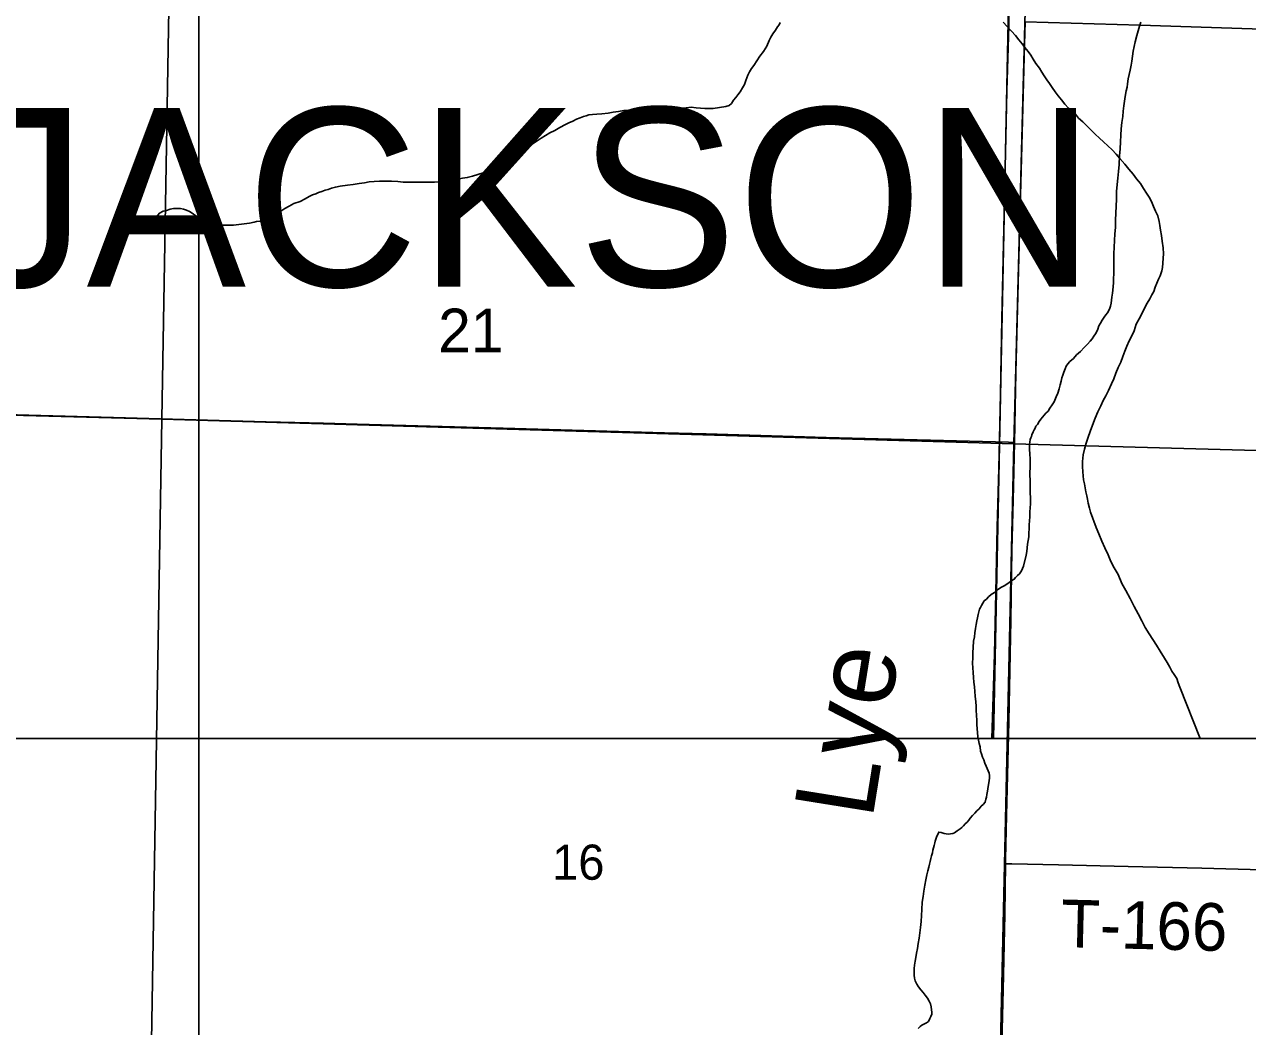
# Model space of a CAD drawing. Extents: x 0 to 68, y 0 to 52.9.
# Drawn here: x 45.735 to 47.275, y 32.405 to 33.667 of the extents above; entities that cross this region are included whole.
import ezdxf

# ---------------------------------------------------------------- set-up
doc = ezdxf.new("R2010")
doc.units = 0
for name, color, linetype in [('Default', 7, 'Continuous'), ('GM_X_County_Road', 7, 'Continuous'), ('GM_X_Minor_River', 7, 'Continuous'), ('GM_X_Minor_River_Text', 7, 'Continuous'), ('GM_X_Township_Road', 7, 'Continuous'), ('GM_X_Township_Road_Text', 7, 'Continuous'), ('GM_X_Township_Text', 7, 'Continuous')]:
    doc.layers.add(name, color=color, linetype=linetype)

msp = doc.modelspace()

# ---------------------------------------------------------------- linework, layer by layer
at = {"layer": 'Default'}
for p, q in [((45.9541, 31.1431), (45.9541, 38.5351)), ((41.1051, 32.7683), (50.3451, 32.7683))]:
    msp.add_line(p, q, dxfattribs=at)
for points in [[(44.8493, 34.2618), (45.9257, 34.2283), (45.9077, 33.1703), (44.8302, 33.199)], [(45.9257, 34.2283), (47.0084, 34.1977), (46.9804, 33.1394), (45.9077, 33.1703)], [(47.0084, 34.1977), (48.0815, 34.1703), (48.0507, 33.11), (46.9804, 33.1394)], [(44.8302, 33.199), (45.9077, 33.1703), (45.8901, 32.1083), (44.8166, 32.1321)], [(45.9077, 33.1703), (46.9804, 33.1394), (46.9572, 32.0794), (45.8901, 32.1083)], [(46.9804, 33.1394), (48.0507, 33.11), (48.0259, 32.0553), (46.9572, 32.0794)]]:
    msp.add_lwpolyline(points, close=True, dxfattribs=at)
for points in [[(45.6264, 32.7683), (45.6451, 33.9748), (46.979, 33.9387), (46.955, 32.7683)], [(46.955, 32.7683), (46.979, 33.9387), (48.3149, 33.9086), (48.2876, 32.7683)]]:
    msp.add_lwpolyline(points, dxfattribs=at)
at = {"layer": 'GM_X_County_Road'}
for points in [[(46.9531, 32.7683), (46.9561, 32.8743), (46.958, 32.9522), (46.9596, 33.0342), (46.9616, 33.108), (46.9639, 33.2023), (46.9654, 33.2967), (46.9688, 33.4484), (46.9717, 33.5837), (46.9741, 33.6657), (46.9748, 33.7027), (46.9763, 33.7682), (46.9797, 33.8871), (46.98, 33.9414)], [(46.9813, 33.1411), (46.9832, 33.229), (46.9874, 33.3897), (46.9908, 33.5144), (46.9942, 33.6423), (46.9948, 33.6707)], [(46.9702, 32.6103), (46.9703, 32.6155), (46.9714, 32.6713), (46.9741, 32.7894), (46.9767, 32.9173), (46.9777, 32.9764), (46.978, 33.0059), (46.9798, 33.0682), (46.9813, 33.1411)], [(46.958, 32.0816), (46.9592, 32.1169), (46.9606, 32.176), (46.9631, 32.2809), (46.9641, 32.3268), (46.9664, 32.4187), (46.967, 32.4515), (46.9692, 32.5466), (46.9702, 32.6103)]]:
    msp.add_lwpolyline(points, dxfattribs=at)
at = {"layer": 'GM_X_Minor_River'}
for points in [[(46.6865, 33.6701), (46.685, 33.6671), (46.683, 33.6646), (46.6805, 33.6601), (46.6769, 33.6556), (46.6744, 33.6516), (46.6724, 33.6471), (46.6694, 33.64), (46.6654, 33.6335), (46.6608, 33.6275), (46.6568, 33.6215), (46.6533, 33.616), (46.6502, 33.612), (46.6477, 33.608), (46.6457, 33.6035), (46.6432, 33.597), (46.6412, 33.592), (46.6387, 33.5875), (46.6361, 33.5825), (46.6331, 33.579), (46.6306, 33.5755), (46.6276, 33.572), (46.6251, 33.568), (46.622, 33.5655), (46.618, 33.564), (46.602, 33.5615), (46.5969, 33.5615), (46.5914, 33.5615), (46.5859, 33.5621), (46.5804, 33.5626), (46.5744, 33.5631), (46.5679, 33.5626), (46.5603, 33.5621), (46.5523, 33.5617), (46.5418, 33.5617), (46.5352, 33.5617), (46.5287, 33.5617), (46.5222, 33.5618), (46.5157, 33.5613), (46.5097, 33.5608), (46.5036, 33.5603), (46.4966, 33.5593), (46.4896, 33.5589), (46.4826, 33.5579), (46.476, 33.5569), (46.4695, 33.5559), (46.4615, 33.5549), (46.4555, 33.5545), (46.4499, 33.554), (46.4454, 33.5535), (46.4419, 33.5525), (46.4384, 33.5515), (46.4344, 33.55), (46.4299, 33.548), (46.4253, 33.5455), (46.4203, 33.5435), (46.4158, 33.5415), (46.4088, 33.5375), (46.4027, 33.5341), (46.3962, 33.5311), (46.3907, 33.5276), (46.3851, 33.5241), (46.3791, 33.5201), (46.3731, 33.5161), (46.3681, 33.5116), (46.363, 33.5076), (46.3575, 33.5046), (46.3525, 33.5016), (46.348, 33.4976), (46.3424, 33.4956), (46.3384, 33.4931), (46.3349, 33.4906), (46.3304, 33.4881), (46.3248, 33.4856)], [(47.0695, 33.1326), (47.0715, 33.1401), (47.0741, 33.1477), (47.0766, 33.1547), (47.0796, 33.1627), (47.0832, 33.1717), (47.0862, 33.1797), (47.0902, 33.1872), (47.0932, 33.1937), (47.0963, 33.1998), (47.0998, 33.2063), (47.1038, 33.2148), (47.1064, 33.2213), (47.1089, 33.2283), (47.1119, 33.2353), (47.1154, 33.2423), (47.118, 33.2493), (47.1205, 33.2559), (47.123, 33.2624), (47.126, 33.2689), (47.1291, 33.2754), (47.1321, 33.2814), (47.1346, 33.2899), (47.1386, 33.2969), (47.1422, 33.3039), (47.1452, 33.31), (47.1487, 33.3165), (47.1517, 33.322), (47.1543, 33.327), (47.1568, 33.331), (47.1588, 33.3365), (47.1608, 33.3415), (47.1628, 33.3465), (47.1649, 33.351), (47.1669, 33.357), (47.1679, 33.3615), (47.1689, 33.3786), (47.1685, 33.3861), (47.1675, 33.3947), (47.1665, 33.4017), (47.1655, 33.4082), (47.1645, 33.4142), (47.1635, 33.4192), (47.162, 33.4263), (47.159, 33.4323), (47.1565, 33.4383), (47.1541, 33.4444), (47.1511, 33.4499), (47.1476, 33.4549), (47.1441, 33.4609), (47.1401, 33.467), (47.1351, 33.473), (47.1311, 33.479), (47.1256, 33.4851), (47.1206, 33.4916), (47.114, 33.4987), (47.1095, 33.5042), (47.1045, 33.5097), (47.099, 33.5148), (47.0935, 33.5198), (47.0885, 33.5243), (47.083, 33.5294), (47.078, 33.5344), (47.073, 33.5394), (47.0675, 33.545), (47.062, 33.5495), (47.057, 33.556), (47.0495, 33.5621), (47.045, 33.5671), (47.0405, 33.5726), (47.0365, 33.5777), (47.0325, 33.5827), (47.029, 33.5882), (47.0255, 33.5933), (47.022, 33.5978), (47.019, 33.6028), (47.016, 33.6073), (47.013, 33.6124), (47.0085, 33.6184), (47.005, 33.6239), (47.002, 33.6289), (46.9985, 33.6335), (46.9945, 33.6385), (46.991, 33.643), (46.987, 33.6481), (46.9825, 33.6536), (46.967, 33.6702)], [(47.0003, 33.137), (47.0003, 33.139), (47.0007, 33.1414), (47.0012, 33.1446), (47.002, 33.1466), (47.0028, 33.1486), (47.0032, 33.1506), (47.0048, 33.1542), (47.0064, 33.157), (47.0076, 33.159), (47.0084, 33.1614), (47.0104, 33.1638), (47.0124, 33.1674), (47.0145, 33.1702), (47.0209, 33.1778), (47.0237, 33.1806), (47.0261, 33.1842), (47.0289, 33.1883), (47.0314, 33.1923), (47.0338, 33.1983), (47.0362, 33.2031), (47.0378, 33.2087), (47.039, 33.2135), (47.0403, 33.2183), (47.0411, 33.2223), (47.0423, 33.2259), (47.0435, 33.2295), (47.0451, 33.2336), (47.0467, 33.2372), (47.0487, 33.24), (47.0511, 33.2428), (47.0556, 33.2468), (47.0596, 33.2512), (47.0644, 33.2556), (47.0693, 33.2604), (47.0733, 33.2648), (47.0769, 33.2684), (47.0793, 33.2716), (47.0813, 33.2748), (47.0833, 33.278), (47.085, 33.2808), (47.0862, 33.2836), (47.0878, 33.288), (47.0898, 33.2912), (47.0918, 33.2952), (47.0942, 33.2988), (47.0966, 33.3016), (47.0987, 33.3044), (47.1003, 33.3072), (47.1015, 33.31), (47.1023, 33.3128), (47.1031, 33.3164), (47.1035, 33.3204), (47.1039, 33.3241), (47.1047, 33.3289), (47.1051, 33.3329), (47.1056, 33.3373), (47.106, 33.3421), (47.106, 33.3473), (47.1064, 33.3533), (47.1064, 33.359), (47.1064, 33.365), (47.1064, 33.3714), (47.1064, 33.3786), (47.1077, 33.4039), (47.1085, 33.4119), (47.1086, 33.4208), (47.109, 33.43), (47.1094, 33.4388), (47.1098, 33.4476), (47.1098, 33.4569), (47.1107, 33.4657), (47.1115, 33.4737), (47.1123, 33.4822), (47.1131, 33.491), (47.1136, 33.5022), (47.1144, 33.511), (47.1148, 33.5195), (47.1152, 33.5279), (47.1156, 33.5359), (47.1165, 33.5439), (47.1177, 33.5516), (47.1185, 33.5584), (47.1193, 33.5648), (47.1201, 33.5708), (47.121, 33.5768), (47.1222, 33.5837), (47.1234, 33.5885), (47.1238, 33.5929), (47.1246, 33.5989), (47.1258, 33.6045), (47.1271, 33.6101), (47.1283, 33.6161), (47.1291, 33.6214), (47.1299, 33.6274), (47.1311, 33.6338), (47.1323, 33.6398), (47.1336, 33.6458), (47.1356, 33.6534), (47.1372, 33.6595), (47.1388, 33.6655)], [(47.1388, 33.6655), (47.1404, 33.6703)], [(46.3248, 33.4856), (46.3188, 33.4827), (46.2987, 33.4762), (46.2922, 33.4747), (46.2862, 33.4737), (46.2787, 33.4722), (46.2721, 33.4708), (46.2651, 33.4698), (46.2581, 33.4693), (46.2511, 33.4688), (46.2445, 33.4688), (46.238, 33.4689), (46.232, 33.4689), (46.227, 33.4689), (46.223, 33.4689), (46.219, 33.4689), (46.2159, 33.4689), (46.2114, 33.469), (46.2049, 33.4695), (46.1969, 33.47), (46.1889, 33.47), (46.1818, 33.4701), (46.1748, 33.4696), (46.1688, 33.4691), (46.1628, 33.4681), (46.1562, 33.4671), (46.1487, 33.4661), (46.1412, 33.4652), (46.1321, 33.4637), (46.1261, 33.4627), (46.1211, 33.4612), (46.1171, 33.4597), (46.1131, 33.4587), (46.1091, 33.4572), (46.105, 33.4558), (46.1015, 33.4543), (46.0975, 33.4528), (46.093, 33.4508), (46.088, 33.4478), (46.0819, 33.4443), (46.0739, 33.4418), (46.0679, 33.4388), (46.0623, 33.4358), (46.0573, 33.4323), (46.0518, 33.4298), (46.0468, 33.4268), (46.0417, 33.4244), (46.0362, 33.4219), (46.0312, 33.4199), (46.0267, 33.4194), (46.0237, 33.4184), (46.0181, 33.4174), (45.9976, 33.4145), (45.9911, 33.4145), (45.985, 33.4145), (45.98, 33.4145), (45.976, 33.4155), (45.971, 33.4166), (45.9665, 33.4181), (45.962, 33.4201), (45.957, 33.4236), (45.9504, 33.4266), (45.9459, 33.4297), (45.9424, 33.4317), (45.9384, 33.4337), (45.9349, 33.4347), (45.9309, 33.4357), (45.9264, 33.4358), (45.9224, 33.4358), (45.9179, 33.4348), (45.9133, 33.4333), (45.9093, 33.4323), (45.9048, 33.4298), (45.9023, 33.4273), (45.8998, 33.4238), (45.8972, 33.4208), (45.8952, 33.4178), (45.8937, 33.4148), (45.8917, 33.4113), (45.8897, 33.4088)], [(46.9467, 32.6977), (46.9475, 32.7017), (46.948, 32.7045), (46.9484, 32.7077), (46.9492, 32.7122), (46.95, 32.7182), (46.95, 32.7214), (46.9496, 32.7246), (46.9484, 32.7274), (46.9472, 32.7302), (46.9456, 32.7334), (46.944, 32.7371), (46.9428, 32.7411), (46.9412, 32.7447), (46.94, 32.7487), (46.9388, 32.7523), (46.938, 32.7575), (46.9369, 32.7616), (46.9361, 32.766), (46.9353, 32.7704), (46.9341, 32.7856), (46.9341, 32.7909), (46.9337, 32.7973), (46.9333, 32.8033), (46.9333, 32.8089), (46.9326, 32.8141), (46.9318, 32.8214), (46.9314, 32.8274), (46.931, 32.833), (46.9302, 32.839), (46.9298, 32.845), (46.9294, 32.8511), (46.929, 32.8571), (46.9287, 32.8631), (46.9291, 32.8699), (46.9291, 32.8764), (46.9295, 32.8828), (46.9299, 32.8908), (46.9311, 32.896), (46.9316, 32.9012), (46.9324, 32.9068), (46.9332, 32.9117), (46.934, 32.9161), (46.9348, 32.9201), (46.9356, 32.9241), (46.9364, 32.9277), (46.9372, 32.9309), (46.9385, 32.9333), (46.9397, 32.9357), (46.9417, 32.9385), (46.9433, 32.9413), (46.9461, 32.9437), (46.9489, 32.9465), (46.9521, 32.9493), (46.9562, 32.9521), (46.9602, 32.9553), (46.9642, 32.9581), (46.9686, 32.9605), (46.9718, 32.9625), (46.9746, 32.9645), (46.9779, 32.9673), (46.9811, 32.9689), (46.9827, 32.9709), (46.9851, 32.9733), (46.9879, 32.9757), (46.9903, 32.9793), (46.9915, 32.9821), (46.9928, 32.9853), (46.996, 32.9989), (46.9968, 33.0038), (46.9976, 33.0082), (46.998, 33.013), (46.9985, 33.0174), (46.9993, 33.0222), (46.9997, 33.027), (47.0001, 33.0322), (47.0001, 33.0371), (47.0005, 33.0423), (47.0009, 33.0475), (47.0009, 33.0535), (47.001, 33.0587), (47.0014, 33.0635), (47.0014, 33.0679), (47.0014, 33.0724), (47.001, 33.0764), (47.001, 33.0808), (47.001, 33.0856), (47.001, 33.09), (47.001, 33.0944), (47.0006, 33.0989), (47.0007, 33.1037), (47.0011, 33.1089), (47.0011, 33.1125), (47.0011, 33.1161), (47.0011, 33.1189), (47.0011, 33.1217), (47.0007, 33.1249), (47.0007, 33.1281), (47.0003, 33.131), (47.0003, 33.1342), (47.0003, 33.137)], [(47.2153, 32.7683), (47.1897, 32.8328), (47.1877, 32.8383), (47.1857, 32.8438), (47.1827, 32.8488), (47.1797, 32.8529), (47.1772, 32.8579), (47.1737, 32.8639), (47.1702, 32.8694), (47.1647, 32.878), (47.1602, 32.8855), (47.1557, 32.8926), (47.1512, 32.9001), (47.1462, 32.9081), (47.1417, 32.9162), (47.1372, 32.9252), (47.1322, 32.9343), (47.1273, 32.9443), (47.1218, 32.9544), (47.1168, 32.9634), (47.1118, 32.9745), (47.1068, 32.983), (47.1028, 32.9911), (47.0993, 32.9996), (47.0953, 33.0081), (47.0913, 33.0167), (47.0878, 33.0257), (47.0843, 33.0338), (47.0773, 33.0533), (47.0759, 33.0584), (47.0744, 33.0644), (47.0734, 33.0694), (47.0724, 33.0739), (47.0714, 33.0789), (47.0704, 33.084), (47.0694, 33.089), (47.0684, 33.094), (47.0679, 33.099), (47.0674, 33.104), (47.067, 33.1106), (47.067, 33.1171), (47.068, 33.1256), (47.0695, 33.1326)], [(46.8602, 32.403), (46.8626, 32.4054), (46.8646, 32.407), (46.8674, 32.4082), (46.8706, 32.4098), (46.873, 32.4118), (46.875, 32.4154), (46.8762, 32.4178), (46.8775, 32.421), (46.8775, 32.4234), (46.8771, 32.4262), (46.8763, 32.4303), (46.8755, 32.4339), (46.8739, 32.4371), (46.8719, 32.4411), (46.8691, 32.4447), (46.8663, 32.448), (46.8635, 32.4516), (46.8607, 32.4552), (46.8583, 32.4588), (46.8563, 32.4628), (46.8555, 32.4664), (46.8551, 32.4701), (46.8551, 32.4745), (46.8551, 32.4785), (46.8555, 32.4825), (46.8563, 32.4877), (46.8572, 32.4921), (46.858, 32.4977), (46.8592, 32.5034), (46.86, 32.5098), (46.8612, 32.5166), (46.862, 32.5234), (46.8629, 32.5302), (46.8637, 32.5375), (46.8645, 32.5451), (46.8649, 32.5527), (46.8653, 32.5619), (46.8662, 32.5691), (46.8674, 32.576), (46.8686, 32.5832), (46.8698, 32.59), (46.871, 32.5964), (46.8723, 32.6016), (46.8735, 32.606), (46.8743, 32.6097), (46.8751, 32.6133), (46.8759, 32.6169), (46.8771, 32.6201), (46.8783, 32.6241), (46.8787, 32.6273), (46.8796, 32.6305), (46.8804, 32.6333), (46.8812, 32.6365), (46.8816, 32.6389), (46.8824, 32.6413), (46.8832, 32.6437), (46.886, 32.6502), (46.8892, 32.6497), (46.8928, 32.6485), (46.8977, 32.6477), (46.9009, 32.6481), (46.9037, 32.6485), (46.9057, 32.6493), (46.9093, 32.6517), (46.9129, 32.6545), (46.9153, 32.6561), (46.9173, 32.6581), (46.9194, 32.6605), (46.9218, 32.6629), (46.9238, 32.6653), (46.9258, 32.6677), (46.9286, 32.6709), (46.9314, 32.6741), (46.9342, 32.6769), (46.9371, 32.6797), (46.9395, 32.6829), (46.9419, 32.6849), (46.9443, 32.6881), (46.9455, 32.6917), (46.9463, 32.6941), (46.9467, 32.6977)]]:
    msp.add_lwpolyline(points, dxfattribs=at)
at = {"layer": 'GM_X_Township_Road'}
for points in [[(46.9948, 33.6707), (47.1399, 33.6664), (47.2809, 33.6618), (47.5303, 33.6544), (47.5992, 33.6529), (47.6419, 33.6518), (47.7108, 33.6508), (47.9635, 33.6458), (48.0666, 33.6437)], [(45.3709, 33.1858), (45.4909, 33.1823), (45.7402, 33.1755), (45.8616, 33.1718), (46.0388, 33.1669), (46.111, 33.1652), (46.1536, 33.1641), (46.3373, 33.1588), (46.5408, 33.1531), (46.5932, 33.1517), (46.7442, 33.1473), (46.9738, 33.1413), (46.9813, 33.1411)], [(46.9702, 32.6103), (46.978, 32.6102), (47.037, 32.6091), (47.1244, 32.607), (47.2172, 32.6049), (47.2932, 32.6026), (47.3621, 32.6012), (47.3975, 32.6001), (47.5484, 32.5966), (47.7156, 32.5928), (47.7714, 32.5914), (47.919, 32.5883), (48.0272, 32.5862), (48.0387, 32.5858)]]:
    msp.add_lwpolyline(points, dxfattribs=at)

# ---------------------------------------------------------------- texts
at = {"layer": 'Default'}
for s, height, p in [('21', 0.05525, (46.2556, 33.2543)), ('16', 0.0442, (46.3992, 32.5902))]:
    msp.add_text(s, height=height, rotation=0, dxfattribs=at).set_placement(p)
at = {"layer": 'GM_X_Minor_River_Text'}
msp.add_text('Lye', height=0.10004, rotation=80.8773, dxfattribs=at).set_placement((46.8023, 32.6648))
at = {"layer": 'GM_X_Township_Road_Text'}
msp.add_text('T-166', height=0.06, rotation=358.5958, dxfattribs=at).set_placement((47.0393, 32.5054))
at = {"layer": 'GM_X_Township_Text'}
msp.add_text('JACKSON', height=0.225, rotation=0, dxfattribs=at).set_placement((45.6624, 33.3374))

doc.saveas('drawing.dxf')
